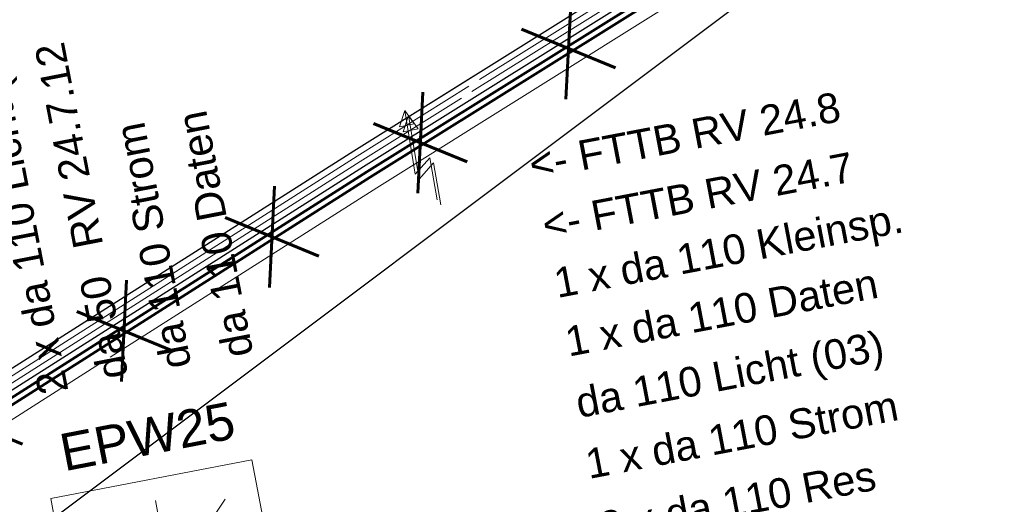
# Model space of a CAD drawing. Header units: metres. Extents: x -502 to 161, y -108 to 174.
# Tile 256 of 656: x -231.7 to -223.77, y -5.18 to -1.27. Entities that reach past the tile are written whole.
import ezdxf

# ---------------------------------------------------------------- set-up
doc = ezdxf.new("R2010")
doc.units = ezdxf.units.M
doc.header["$LTSCALE"] = 0.1
doc.linetypes.add('102', pattern=[101.6, 101.6, 0])
doc.layers.add('BRI31-005.05-5p02-Koordinierung Lageplan 4. BA ZOB West 2022-06-15', color=7, linetype='Continuous')
doc.layers.add('BRI31-005.06-5f07-Koordinierung Lageplan 4. BA ZOB Fernbusbahnh', color=7, linetype='Continuous')
doc.styles.add('Arial', font='arial.ttf')
doc.styles.add('Txt', font='txt_____.ttf')

# ---------------------------------------------------------------- blocks, each defined once
blk = doc.blocks.new('WP_LP-1020')
at = {"color": 7, "linetype": 'Continuous', "lineweight": 20, "transparency": 33554687}
for p, q in [((-0.8253, 0.8253), (0.8253, 0.8253)), ((-0.8253, -0.8253), (-0.8253, 0.8253)), ((0.8253, -0.8253), (0.8253, 0.8253)), ((-0.8253, -0.8253), (0.8253, -0.8253))]:
    blk.add_line(p, q, dxfattribs=at)
at = {"color": 1, "linetype": 'Continuous', "lineweight": 9, "true_color": 0xff0000, "transparency": 33554687}
for p, q in [((0, 0.649924), (0, 0.324962)), ((-0.554739, 0.55475), (-0.229777, 0.229788)), ((0.229777, 0.229788), (0.554739, 0.55475)), ((-0.324962, 0), (-0.649924, 0)), ((0.324962, 0), (0.649924, 0)), ((-0.229777, -0.229777), (-0.554739, -0.554739)), ((0.229777, -0.229777), (0.554739, -0.554739)), ((0, -0.324962), (0, -0.649924))]:
    blk.add_line(p, q, dxfattribs=at)
at = {"color": 7, "linetype": 'Continuous', "lineweight": 20, "transparency": 33554687}
blk.add_circle((0, 0), 0.272749, dxfattribs=at)
blk = doc.blocks.new('951')
at = {"color": 3, "linetype": 'Continuous', "lineweight": 13, "true_color": 0x00ff00, "transparency": 33554687}
for p, q in [((5.053472, 0.9793), (4.792795, 0.344076)), ((5.13368, 0.444375), (4.732639, -0.518491)), ((4.792795, 0.344076), (5.13368, 0.444375)), ((4.732639, -0.518491), (4.715929, -0.2527)), ((4.715929, -0.2527), (4.943186, -0.339625)), ((4.943186, -0.339625), (4.732639, -0.518491))]:
    blk.add_line(p, q, dxfattribs=at)

msp = doc.modelspace()

# ---------------------------------------------------------------- linework, layer by layer
at = {"layer": 'BRI31-005.05-5p02-Koordinierung Lageplan 4. BA ZOB West 2022-06-15', "color": 250, "linetype": '102', "lineweight": 13, "true_color": 0x333333, "transparency": 33554687, "flags": 128}
for points in [[(-388.3711, -27.044), (-388.1111, -26.768), (-387.3021, -26.275), (-386.2901, -26.082), (-385.8951, -26.127), (-384.3321, -25.57), (-381.3501, -25.097), (-378.3751, -24.538), (-375.3391, -23.899), (-372.3621, -23.298), (-369.3961, -22.758), (-366.3091, -22.197), (-363.2291, -21.717), (-360.3071, -21.198), (-357.3051, -20.667), (-354.3051, -20.316), (-351.2821, -19.906), (-348.1491, -19.515), (-345.1741, -19.305), (-342.7761, -19.47), (-341.9801, -19.45), (-340.9081, -19.5), (-338.1101, -19.66), (-335.9611, -20.016), (-332.9441, -20.376), (-329.9471, -20.756), (-326.8811, -21.187), (-323.9021, -21.707), (-320.9621, -22.185), (-317.9051, -22.355), (-314.8601, -22.515), (-311.8991, -22.485), (-308.6741, -22.425), (-305.6461, -22.465), (-302.5931, -22.575), (-299.7291, -22.635), (-296.6871, -22.665), (-294.8361, -22.725), (-293.8261, -22.765), (-292.2421, -22.815), (-291.0111, -22.795), (-288.1261, -22.975), (-285.1201, -23.045), (-282.0401, -22.925), (-278.7471, -22.955), (-275.8171, -22.695), (-272.7271, -22.426), (-270.0311, -21.958), (-266.8101, -21.21), (-263.9691, -20.462), (-260.8811, -19.437), (-258.2421, -18.259), (-256.2691, -17.471), (-247.4081, -12.827), (-247.3801, -12.81), (-246.5931, -12.34), (-245.9071, -11.928), (-244.8661, -11.346), (-242.3171, -10.014), (-239.4721, -8.553), (-236.8871, -7.336), (-229.0131, -2.331), (-226.5791, -0.808), (-224.2461, 1.223), (-219.6451, 5.111), (-217.3171, 7.193), (-214.8151, 9.189), (-212.5341, 10.929), (-209.7971, 13.145), (-209.2361, 13.621), (-208.6251, 14.269), (-207.8561, 14.714), (-205.6521, 16.886), (-203.1891, 18.836), (-200.8911, 20.806), (-198.5211, 22.65), (-196.0841, 24.4), (-193.6921, 26.24), (-185.8871, 31.377), (-183.1941, 32.719), (-180.4431, 33.701), (-177.6441, 34.533), (-174.8691, 35.205), (-172.6601, 35.494), (-172.6341, 35.296)], [(-172.6341, 35.296), (-174.8331, 35.009), (-177.5921, 34.339), (-180.3811, 33.511), (-183.1161, 32.535), (-185.7871, 31.203), (-193.5761, 26.076), (-195.9641, 24.24), (-198.4011, 22.49), (-200.7651, 20.652), (-203.0611, 18.682), (-205.5201, 16.736), (-207.7341, 14.554), (-208.4991, 14.111), (-209.0981, 13.475), (-209.6691, 12.991), (-212.4101, 10.771), (-214.6911, 9.031), (-217.1871, 7.041), (-219.5131, 4.961), (-224.1161, 1.071), (-226.4591, -0.97), (-228.9071, -2.501), (-236.7911, -7.512), (-239.3841, -8.733), (-242.2251, -10.192), (-244.7701, -11.522), (-245.8071, -12.102), (-246.4911, -12.512), (-247.2761, -12.98), (-247.3081, -13.001), (-256.1851, -17.653), (-258.1641, -18.443), (-260.8091, -19.623), (-263.9111, -20.654), (-266.7621, -21.404), (-269.9911, -22.154), (-272.7011, -22.624), (-275.7991, -22.895), (-278.7391, -23.155), (-282.0381, -23.125), (-285.1181, -23.245), (-288.1341, -23.175), (-291.0151, -22.995), (-292.2441, -23.015), (-293.8341, -22.965), (-294.8441, -22.925), (-296.6911, -22.865), (-299.7331, -22.835), (-302.5991, -22.775), (-305.6501, -22.665), (-308.6741, -22.625), (-311.8971, -22.685), (-314.8641, -22.715), (-317.9151, -22.555), (-320.9841, -22.385), (-323.9361, -21.905), (-326.9131, -21.385), (-329.9731, -20.954), (-332.9681, -20.574), (-335.9891, -20.214), (-338.1321, -19.86), (-340.9181, -19.7), (-341.9821, -19.65), (-342.7801, -19.67), (-345.1741, -19.505), (-348.1291, -19.715), (-351.2561, -20.104), (-354.2791, -20.514), (-357.2751, -20.865), (-360.2731, -21.394), (-363.1971, -21.915), (-366.2751, -22.395), (-369.3601, -22.954), (-372.3241, -23.494), (-375.2991, -24.095), (-378.3351, -24.734), (-381.3161, -25.295), (-384.2821, -25.764), (-385.8711, -26.331), (-386.2821, -26.284), (-387.2281, -26.465), (-387.9831, -26.924), (-388.2471, -27.204)], [(-173.4671, 35.136), (-174.8231, 34.959), (-177.5781, 34.291), (-180.3651, 33.463), (-183.0961, 32.489), (-185.7631, 31.159), (-193.5461, 26.036), (-195.9341, 24.2), (-198.3711, 22.45), (-200.7331, 20.614), (-203.0291, 18.644), (-205.4861, 16.698), (-207.7041, 14.514), (-208.4671, 14.071), (-209.0641, 13.439), (-209.6371, 12.953), (-212.3801, 10.731), (-214.6611, 8.991), (-217.1551, 7.003), (-219.4811, 4.923), (-224.0841, 1.033), (-226.4291, -1.01), (-228.8811, -2.543), (-236.7671, -7.556), (-239.3621, -8.777), (-242.2021, -10.236), (-244.7461, -11.566), (-245.7811, -12.146), (-246.4651, -12.554), (-247.2481, -13.021), (-247.2801, -13.044), (-256.1651, -17.699), (-258.1441, -18.489), (-260.7911, -19.669), (-263.8971, -20.702), (-266.7501, -21.452), (-269.9811, -22.204), (-272.6951, -22.674), (-275.7951, -22.945), (-278.7371, -23.205), (-282.0381, -23.175), (-285.1181, -23.295), (-288.1361, -23.225), (-291.0171, -23.045), (-292.2441, -23.065), (-293.8361, -23.015), (-294.8461, -22.975), (-296.6931, -22.915), (-299.7331, -22.885), (-302.6011, -22.825), (-305.6521, -22.715), (-308.6741, -22.675), (-311.8971, -22.735), (-314.8661, -22.765), (-317.9171, -22.605), (-320.9901, -22.435), (-323.9441, -21.955), (-326.9211, -21.435), (-329.9791, -21.004), (-332.9741, -20.624), (-335.9951, -20.264), (-338.1431, -19.909), (-338.1111, -19.711), (-335.9671, -20.066), (-332.9501, -20.426), (-329.9531, -20.806), (-326.8891, -21.237), (-323.9101, -21.757), (-320.9681, -22.235), (-317.9071, -22.405), (-314.8621, -22.565), (-311.8991, -22.535), (-308.6741, -22.475), (-305.6481, -22.515), (-302.5951, -22.625), (-299.7291, -22.685), (-296.6891, -22.715), (-294.8381, -22.775), (-293.8281, -22.815), (-292.2421, -22.865), (-291.0131, -22.845), (-288.1281, -23.025), (-285.1201, -23.095), (-282.0401, -22.975), (-278.7451, -23.005), (-275.8131, -22.745), (-272.7211, -22.476), (-270.0211, -22.008), (-266.7981, -21.258), (-263.9551, -20.51), (-260.8631, -19.483), (-258.2221, -18.305), (-256.2491, -17.517), (-247.3841, -12.872), (-247.3561, -12.853), (-246.5671, -12.382), (-245.8811, -11.972), (-244.8421, -11.39), (-242.2941, -10.058), (-239.4501, -8.597), (-236.8631, -7.38), (-228.9871, -2.373), (-226.5491, -0.848), (-224.2141, 1.185), (-219.6131, 5.073), (-217.2851, 7.155), (-214.7851, 9.149), (-212.5041, 10.889), (-209.7651, 13.107), (-209.2021, 13.585), (-208.5931, 14.229), (-207.8261, 14.674), (-205.6181, 16.848), (-203.1571, 18.798), (-200.8591, 20.768), (-198.4911, 22.61), (-196.0541, 24.36), (-193.6621, 26.2), (-185.8631, 31.333), (-183.1741, 32.673), (-180.4271, 33.653), (-177.6301, 34.485), (-174.8591, 35.155), (-173.4931, 35.334), (-173.4671, 35.136)], [(-245.8581, -12.016), (-244.8171, -11.434), (-242.2701, -10.102), (-239.4281, -8.642), (-236.8391, -7.424), (-228.9611, -2.415), (-226.5191, -0.888), (-224.1811, 1.147), (-219.5801, 5.035), (-217.2531, 7.118), (-214.7541, 9.11), (-212.4731, 10.849), (-209.7331, 13.069), (-209.5751, 12.875), (-212.3191, 10.653), (-214.6001, 8.912), (-217.0911, 6.926), (-219.4161, 4.847), (-224.0191, 0.957), (-226.3691, -1.09), (-228.8271, -2.627), (-236.7191, -7.644), (-239.3181, -8.866), (-242.1541, -10.324), (-244.6991, -11.654), (-245.7361, -12.234), (-245.8581, -12.016)]]:
    msp.add_lwpolyline(points, dxfattribs=at)
at = {"layer": 'BRI31-005.05-5p02-Koordinierung Lageplan 4. BA ZOB West 2022-06-15', "color": 250, "linetype": 'Continuous', "lineweight": 25, "true_color": 0x333333, "transparency": 33554687, "flags": 128}
for points in [[(-239.4721, -8.553), (-236.8871, -7.336), (-229.0131, -2.331), (-226.5791, -0.808), (-224.2461, 1.223), (-219.6451, 5.111), (-217.3171, 7.193), (-214.8151, 9.189), (-212.5341, 10.929), (-209.7971, 13.145), (-209.2361, 13.621), (-208.6251, 14.269), (-207.8561, 14.714), (-205.6521, 16.886), (-203.1891, 18.836), (-200.8911, 20.806), (-198.5211, 22.65), (-196.0841, 24.4), (-193.6921, 26.24), (-185.8871, 31.377), (-183.1941, 32.719), (-180.4431, 33.701), (-177.6441, 34.533)], [(-177.5921, 34.339), (-180.3811, 33.511), (-183.1161, 32.535), (-185.7871, 31.203), (-193.5761, 26.076), (-195.9641, 24.24), (-198.4011, 22.49), (-200.7651, 20.652), (-203.0611, 18.682), (-205.5201, 16.736), (-207.7341, 14.554), (-208.4991, 14.111), (-209.0981, 13.475), (-209.6691, 12.991), (-212.4101, 10.771), (-214.6911, 9.031), (-217.1871, 7.041), (-219.5131, 4.961), (-224.1161, 1.071), (-226.4591, -0.97), (-228.9071, -2.501), (-236.7911, -7.512), (-239.3841, -8.733)]]:
    msp.add_lwpolyline(points, dxfattribs=at)
at = {"layer": 'BRI31-005.05-5p02-Koordinierung Lageplan 4. BA ZOB West 2022-06-15', "color": 1, "linetype": 'Continuous', "lineweight": 25, "true_color": 0xff0000, "transparency": 33554687, "flags": 128}
msp.add_lwpolyline([(-208.5301, 14.15), (-209.1331, 13.512), (-209.7011, 13.03), (-212.4421, 10.81), (-214.7231, 9.07), (-217.2201, 7.079), (-219.5471, 4.998), (-224.1491, 1.109), (-226.4891, -0.929), (-228.9341, -2.458), (-236.8151, -7.468), (-239.4061, -8.687), (-242.2481, -10.147), (-244.7941, -11.478), (-245.8311, -12.059), (-246.5161, -12.468), (-247.3021, -12.937), (-247.3321, -12.958), (-256.2071, -17.608)], dxfattribs=at)
at = {"layer": 'BRI31-005.05-5p02-Koordinierung Lageplan 4. BA ZOB West 2022-06-15', "color": 3, "linetype": 'Continuous', "lineweight": 50, "true_color": 0x00ff00, "transparency": 33554687, "flags": 128}
for points in [[(-208.9481, 13.562), (-209.0091, 13.498), (-209.0641, 13.439), (-209.1601, 13.358), (-209.3871, 13.165), (-209.6701, 12.991), (-212.4111, 10.771), (-214.6921, 9.031), (-217.1881, 7.041), (-219.5141, 4.96), (-224.1161, 1.071), (-226.4591, -0.969), (-228.9071, -2.5), (-236.7911, -7.512), (-239.3841, -8.732), (-242.2241, -10.191), (-244.7701, -11.522), (-245.8091, -12.103), (-245.9411, -12.171)], [(-208.8891, 13.479), (-208.9361, 13.429), (-208.9951, 13.366), (-209.0951, 13.282), (-209.3281, 13.084), (-209.6371, 12.953), (-212.3801, 10.732), (-214.6611, 8.992), (-217.1561, 7.003), (-219.4811, 4.922), (-224.0831, 1.033), (-226.4291, -1.009), (-228.8801, -2.542), (-236.7671, -7.556), (-239.3621, -8.777), (-242.2011, -10.235), (-244.7461, -11.566), (-245.7851, -12.147)]]:
    msp.add_lwpolyline(points, dxfattribs=at)
at = {"layer": 'BRI31-005.05-5p02-Koordinierung Lageplan 4. BA ZOB West 2022-06-15', "color": 3, "linetype": 'Continuous', "lineweight": 35, "true_color": 0x00ff00, "transparency": 33554687, "flags": 128}
for points in [[(-279.4058, -30.9235), (-270.9467, -26.7095, 0.095997), (-268.1607, -24.5758, -0.065942), (-264.8207, -21.6858, 0.025186), (-260.4856, -18.5119), (-255.5271, -14.4822, -0.005996), (-254.9201, -14.0009, -0.059186), (-248.3852, -10.0817, 0.078462), (-238.2914, -3.4889), (-238.2914, -3.4889, -0.100623), (-214.8444, 10.3949), (-214.8444, 10.3949), (-211.177, 9.7003), (-205.5504, 1.4442)], [(-205.711, 1.4137), (-211.266, 9.5645), (-214.833, 10.2401), (-214.833, 10.2401, 0.100475), (-238.1908, -3.6002), (-238.1908, -3.6002, -0.078462), (-248.3237, -10.2185), (-248.3237, -10.2185, 0.059186), (-254.8284, -14.1195), (-254.8284, -14.1195), (-254.8284, -14.1195, 0.005996), (-255.4325, -14.5986), (-255.4325, -14.5986), (-260.391, -18.6283, -0.025186), (-264.7383, -21.8111), (-264.7383, -21.8111, 0.065942), (-268.0485, -24.6753), (-268.0485, -24.6753), (-268.0485, -24.6753, -0.095997), (-270.8799, -26.8438), (-270.8799, -26.8438), (-279.3404, -31.0585)], [(-311.2459, -44.722), (-303.6354, -41.8968), (-298.4404, -39.6095), (-284.9949, -33.8889), (-279.275, -31.1935), (-270.813, -26.978, 0.095997), (-267.9364, -24.7749), (-267.9364, -24.7749, -0.065942), (-264.6559, -21.9364), (-264.6559, -21.9364, 0.025186), (-260.2964, -18.7447), (-255.3379, -14.715, -0.005996), (-254.7366, -14.2381), (-254.7366, -14.2381, -0.059186), (-248.2623, -10.3553), (-248.2623, -10.3553, 0.078462), (-238.0902, -3.7115), (-238.0902, -3.7115, -0.100327), (-214.8215, 10.0853), (-214.8215, 10.0853), (-211.3549, 9.4287), (-205.8717, 1.3831)], [(-206.0324, 1.3525), (-211.4439, 9.2929), (-214.81, 9.9304), (-214.81, 9.9304, 0.100178), (-237.9896, -3.8227), (-237.9896, -3.8227, -0.078462), (-248.2009, -10.4922), (-248.2009, -10.4922, 0.059186), (-254.6448, -14.3568), (-254.6448, -14.3568), (-254.6448, -14.3568, 0.005996), (-255.2433, -14.8314), (-255.2433, -14.8314), (-260.2018, -18.8611), (-260.2018, -18.8611, -0.025186), (-264.5735, -22.0618), (-264.5735, -22.0618), (-264.5735, -22.0618, 0.065942), (-267.8242, -24.8745), (-267.8242, -24.8745), (-267.8242, -24.8745, -0.095997), (-270.7461, -27.1123), (-270.7461, -27.1123), (-279.2096, -31.3285)], [(-279.1442, -31.4635), (-270.6792, -27.2466, 0.095997), (-267.712, -24.974), (-267.712, -24.974, -0.065942), (-264.4911, -22.1871), (-264.4911, -22.1871, 0.025186), (-260.1072, -18.9775), (-255.1487, -14.9478, -0.005996), (-254.553, -14.4754, -0.059186), (-248.1394, -10.629), (-248.1394, -10.629, 0.078462), (-237.889, -3.934), (-237.889, -3.934), (-237.889, -3.934, -0.100028), (-214.7984, 9.7756), (-214.7984, 9.7756), (-211.5329, 9.1571), (-206.1931, 1.3219)], [(-206.5145, 1.2608), (-211.7108, 8.8854), (-214.7752, 9.4658, 0.099728), (-237.6878, -4.1565, -0.078462), (-248.0165, -10.9027, 0.059186), (-254.3694, -14.7127, 0.005996), (-254.9595, -15.1806), (-259.918, -19.2103, -0.025186), (-264.3263, -22.4378, 0.065942), (-267.4876, -25.1732), (-267.4876, -25.1732, -0.095997), (-270.5454, -27.5151), (-270.5454, -27.5151), (-279.0133, -31.7335)], [(-278.9479, -31.8684), (-270.4786, -27.6493), (-270.4786, -27.6493, 0.095997), (-267.3754, -25.2727), (-267.3754, -25.2727, -0.065942), (-264.2439, -22.5631), (-264.2439, -22.5631, 0.025186), (-259.8234, -19.3267), (-259.8234, -19.3267), (-254.8649, -15.297, -0.005996), (-254.2777, -14.8313), (-254.2777, -14.8313, -0.059186), (-247.9551, -11.0396), (-247.9551, -11.0396, 0.078462), (-237.5872, -4.2677), (-237.5872, -4.2677, -0.099577), (-214.7635, 9.311), (-214.7635, 9.311), (-211.7997, 8.7496), (-206.6752, 1.2302)], [(-206.8358, 1.1996), (-211.8887, 8.6138), (-214.7518, 9.1561), (-214.7518, 9.1561, 0.099425), (-237.4866, -4.379), (-237.4866, -4.379, -0.078462), (-247.8937, -11.1764, 0.059186), (-254.1859, -14.95, 0.005996), (-254.7703, -15.4134), (-259.7288, -19.4431, -0.025186), (-264.1615, -22.6884, 0.065942), (-267.2632, -25.3723, -0.095997), (-270.4117, -27.7836), (-278.8825, -32.0034), (-284.6268, -34.7104), (-298.0829, -40.4355), (-303.2972, -42.7313), (-310.9253, -45.563), (-314.7666, -47.655, 0.354166), (-315.2467, -48.8186), (-312.9008, -56.6959), (-312.9008, -56.6959, 0.16104), (-309.3641, -61.7694), (-309.3641, -61.7694)], [(-278.8171, -32.1384), (-270.3448, -27.9179), (-270.3448, -27.9179, 0.095997), (-267.151, -25.4718), (-267.151, -25.4718), (-267.151, -25.4718, -0.065941), (-264.0791, -22.8138), (-264.0791, -22.8138), (-264.0791, -22.8138, 0.025186), (-259.6342, -19.5596), (-259.6342, -19.5596), (-254.6757, -15.5298, -0.005996), (-254.0941, -15.0686, -0.059186), (-247.8322, -11.3132, 0.078462), (-237.386, -4.4902), (-237.386, -4.4902, -0.099273), (-214.74, 9.0012), (-214.74, 9.0012), (-211.9777, 8.478), (-206.9965, 1.1691)]]:
    msp.add_lwpolyline(points, format="xyb", dxfattribs=at)
at = {"layer": 'BRI31-005.05-5p02-Koordinierung Lageplan 4. BA ZOB West 2022-06-15', "color": 21, "linetype": 'Continuous', "lineweight": 25, "true_color": 0xff9f7f, "transparency": 33554687, "flags": 128}
for points in [[(-214.6312, 10.2782, 0.101236), (-238.1725, -3.6241), (-239.9033, -5.0943), (-241.8753, -2.6617)], [(-247.8814, -11.2038), (-247.8814, -11.2038, 0.078447), (-237.4682, -4.4029), (-237.4682, -4.4029), (-237.4682, -4.4029, -0.100192), (-214.5516, 9.1945), (-214.5516, 9.1945)]]:
    msp.add_lwpolyline(points, format="xyb", dxfattribs=at)
at = {"layer": 'BRI31-005.05-5p02-Koordinierung Lageplan 4. BA ZOB West 2022-06-15', "color": 1, "linetype": 'Continuous', "lineweight": 50, "true_color": 0xff0000, "transparency": 33554687, "flags": 128}
msp.add_lwpolyline([(-254.4612, -14.5941), (-254.4612, -14.5941, -0.059186), (-248.078, -10.7659), (-248.078, -10.7659, 0.078462), (-237.7884, -4.0452), (-237.7884, -4.0452, -0.099878), (-214.7868, 9.6207), (-214.7868, 9.6207), (-211.6218, 9.0212), (-206.3538, 1.2914)], format="xyb", dxfattribs=at)
at = {"layer": 'BRI31-005.06-5f07-Koordinierung Lageplan 4. BA ZOB Fernbusbahnh', "color": 7, "linetype": 'Continuous', "lineweight": 30, "transparency": 33554687}
msp.add_line((-251.3596, -20.2347), (-195.1854, 21.9023), dxfattribs=at)
at = {"layer": 'BRI31-005.06-5f07-Koordinierung Lageplan 4. BA ZOB Fernbusbahnh', "color": 250, "linetype": '102', "lineweight": 9, "true_color": 0x333333, "transparency": 33554687, "flags": 128}
for points in [[(-388.3711, -27.044), (-388.1111, -26.768), (-387.3021, -26.275), (-386.2901, -26.082), (-385.8951, -26.127), (-384.3321, -25.57), (-381.3501, -25.097), (-378.3751, -24.538), (-375.3391, -23.899), (-372.3621, -23.298), (-369.3961, -22.758), (-366.3091, -22.197), (-363.2291, -21.717), (-360.3071, -21.198), (-357.3051, -20.667), (-354.3051, -20.316), (-351.2821, -19.906), (-348.1491, -19.515), (-345.1741, -19.305), (-342.7761, -19.47), (-341.9801, -19.45), (-340.9081, -19.5), (-338.1101, -19.66), (-335.9611, -20.016), (-332.9441, -20.376), (-329.9471, -20.756), (-326.8811, -21.187), (-323.9021, -21.707), (-320.9621, -22.185), (-317.9051, -22.355), (-314.8601, -22.515), (-311.8991, -22.485), (-308.6741, -22.425), (-305.6461, -22.465), (-302.5931, -22.575), (-299.7291, -22.635), (-296.6871, -22.665), (-294.8361, -22.725), (-293.8261, -22.765), (-292.2421, -22.815), (-291.0111, -22.795), (-288.1261, -22.975), (-285.1201, -23.045), (-282.0401, -22.925), (-278.7471, -22.955), (-275.8171, -22.695), (-272.7271, -22.426), (-270.0311, -21.958), (-266.8101, -21.21), (-263.9691, -20.462), (-260.8811, -19.437), (-258.2421, -18.259), (-256.2691, -17.471), (-247.4081, -12.827), (-247.3801, -12.81), (-246.5931, -12.34), (-245.9071, -11.928), (-244.8661, -11.346), (-242.3171, -10.014), (-239.4721, -8.553), (-236.8871, -7.336), (-229.0131, -2.331), (-226.5791, -0.808), (-224.2461, 1.223), (-219.6451, 5.111), (-217.3171, 7.193), (-214.8151, 9.189), (-212.5341, 10.929), (-209.7971, 13.145), (-209.2361, 13.621), (-208.6251, 14.269), (-207.8561, 14.714), (-205.6521, 16.886), (-203.1891, 18.836), (-200.8911, 20.806), (-198.5211, 22.65), (-196.0841, 24.4), (-193.6921, 26.24), (-185.8871, 31.377), (-183.1941, 32.719), (-180.4431, 33.701), (-177.6441, 34.533), (-174.8691, 35.205), (-172.6601, 35.494), (-172.6341, 35.296)], [(-172.6341, 35.296), (-174.8331, 35.009), (-177.5921, 34.339), (-180.3811, 33.511), (-183.1161, 32.535), (-185.7871, 31.203), (-193.5761, 26.076), (-195.9641, 24.24), (-198.4011, 22.49), (-200.7651, 20.652), (-203.0611, 18.682), (-205.5201, 16.736), (-207.7341, 14.554), (-208.4991, 14.111), (-209.0981, 13.475), (-209.6691, 12.991), (-212.4101, 10.771), (-214.6911, 9.031), (-217.1871, 7.041), (-219.5131, 4.961), (-224.1161, 1.071), (-226.4591, -0.97), (-228.9071, -2.501), (-236.7911, -7.512), (-239.3841, -8.733), (-242.2251, -10.192), (-244.7701, -11.522), (-245.8071, -12.102), (-246.4911, -12.512), (-247.2761, -12.98), (-247.3081, -13.001), (-256.1851, -17.653), (-258.1641, -18.443), (-260.8091, -19.623), (-263.9111, -20.654), (-266.7621, -21.404), (-269.9911, -22.154), (-272.7011, -22.624), (-275.7991, -22.895), (-278.7391, -23.155), (-282.0381, -23.125), (-285.1181, -23.245), (-288.1341, -23.175), (-291.0151, -22.995), (-292.2441, -23.015), (-293.8341, -22.965), (-294.8441, -22.925), (-296.6911, -22.865), (-299.7331, -22.835), (-302.5991, -22.775), (-305.6501, -22.665), (-308.6741, -22.625), (-311.8971, -22.685), (-314.8641, -22.715), (-317.9151, -22.555), (-320.9841, -22.385), (-323.9361, -21.905), (-326.9131, -21.385), (-329.9731, -20.954), (-332.9681, -20.574), (-335.9891, -20.214), (-338.1321, -19.86), (-340.9181, -19.7), (-341.9821, -19.65), (-342.7801, -19.67), (-345.1741, -19.505), (-348.1291, -19.715), (-351.2561, -20.104), (-354.2791, -20.514), (-357.2751, -20.865), (-360.2731, -21.394), (-363.1971, -21.915), (-366.2751, -22.395), (-369.3601, -22.954), (-372.3241, -23.494), (-375.2991, -24.095), (-378.3351, -24.734), (-381.3161, -25.295), (-384.2821, -25.764), (-385.8711, -26.331), (-386.2821, -26.284), (-387.2281, -26.465), (-387.9831, -26.924), (-388.2471, -27.204)], [(-173.4671, 35.136), (-174.8231, 34.959), (-177.5781, 34.291), (-180.3651, 33.463), (-183.0961, 32.489), (-185.7631, 31.159), (-193.5461, 26.036), (-195.9341, 24.2), (-198.3711, 22.45), (-200.7331, 20.614), (-203.0291, 18.644), (-205.4861, 16.698), (-207.7041, 14.514), (-208.4671, 14.071), (-209.0641, 13.439), (-209.6371, 12.953), (-212.3801, 10.731), (-214.6611, 8.991), (-217.1551, 7.003), (-219.4811, 4.923), (-224.0841, 1.033), (-226.4291, -1.01), (-228.8811, -2.543), (-236.7671, -7.556), (-239.3621, -8.777), (-242.2021, -10.236), (-244.7461, -11.566), (-245.7811, -12.146), (-246.4651, -12.554), (-247.2481, -13.021), (-247.2801, -13.044), (-256.1651, -17.699), (-258.1441, -18.489), (-260.7911, -19.669), (-263.8971, -20.702), (-266.7501, -21.452), (-269.9811, -22.204), (-272.6951, -22.674), (-275.7951, -22.945), (-278.7371, -23.205), (-282.0381, -23.175), (-285.1181, -23.295), (-288.1361, -23.225), (-291.0171, -23.045), (-292.2441, -23.065), (-293.8361, -23.015), (-294.8461, -22.975), (-296.6931, -22.915), (-299.7331, -22.885), (-302.6011, -22.825), (-305.6521, -22.715), (-308.6741, -22.675), (-311.8971, -22.735), (-314.8661, -22.765), (-317.9171, -22.605), (-320.9901, -22.435), (-323.9441, -21.955), (-326.9211, -21.435), (-329.9791, -21.004), (-332.9741, -20.624), (-335.9951, -20.264), (-338.1431, -19.909), (-338.1111, -19.711), (-335.9671, -20.066), (-332.9501, -20.426), (-329.9531, -20.806), (-326.8891, -21.237), (-323.9101, -21.757), (-320.9681, -22.235), (-317.9071, -22.405), (-314.8621, -22.565), (-311.8991, -22.535), (-308.6741, -22.475), (-305.6481, -22.515), (-302.5951, -22.625), (-299.7291, -22.685), (-296.6891, -22.715), (-294.8381, -22.775), (-293.8281, -22.815), (-292.2421, -22.865), (-291.0131, -22.845), (-288.1281, -23.025), (-285.1201, -23.095), (-282.0401, -22.975), (-278.7451, -23.005), (-275.8131, -22.745), (-272.7211, -22.476), (-270.0211, -22.008), (-266.7981, -21.258), (-263.9551, -20.51), (-260.8631, -19.483), (-258.2221, -18.305), (-256.2491, -17.517), (-247.3841, -12.872), (-247.3561, -12.853), (-246.5671, -12.382), (-245.8811, -11.972), (-244.8421, -11.39), (-242.2941, -10.058), (-239.4501, -8.597), (-236.8631, -7.38), (-228.9871, -2.373), (-226.5491, -0.848), (-224.2141, 1.185), (-219.6131, 5.073), (-217.2851, 7.155), (-214.7851, 9.149), (-212.5041, 10.889), (-209.7651, 13.107), (-209.2021, 13.585), (-208.5931, 14.229), (-207.8261, 14.674), (-205.6181, 16.848), (-203.1571, 18.798), (-200.8591, 20.768), (-198.4911, 22.61), (-196.0541, 24.36), (-193.6621, 26.2), (-185.8631, 31.333), (-183.1741, 32.673), (-180.4271, 33.653), (-177.6301, 34.485), (-174.8591, 35.155), (-173.4931, 35.334), (-173.4671, 35.136)], [(-245.8581, -12.016), (-244.8171, -11.434), (-242.2701, -10.102), (-239.4281, -8.642), (-236.8391, -7.424), (-228.9611, -2.415), (-226.5191, -0.888), (-224.1811, 1.147), (-219.5801, 5.035), (-217.2531, 7.118), (-214.7541, 9.11), (-212.4731, 10.849), (-209.7331, 13.069), (-209.5751, 12.875), (-212.3191, 10.653), (-214.6001, 8.912), (-217.0911, 6.926), (-219.4161, 4.847), (-224.0191, 0.957), (-226.3691, -1.09), (-228.8271, -2.627), (-236.7191, -7.644), (-239.3181, -8.866), (-242.1541, -10.324), (-244.6991, -11.654), (-245.7361, -12.234), (-245.8581, -12.016)]]:
    msp.add_lwpolyline(points, dxfattribs=at)
at = {"layer": 'BRI31-005.06-5f07-Koordinierung Lageplan 4. BA ZOB Fernbusbahnh', "color": 250, "linetype": 'Continuous', "lineweight": 20, "true_color": 0x333333, "transparency": 33554687, "flags": 128}
for points in [[(-239.4721, -8.553), (-236.8871, -7.336), (-229.0131, -2.331), (-226.5791, -0.808), (-224.2461, 1.223), (-219.6451, 5.111), (-217.3171, 7.193), (-214.8151, 9.189), (-212.5341, 10.929), (-209.7971, 13.145), (-209.2361, 13.621), (-208.6251, 14.269), (-207.8561, 14.714), (-205.6521, 16.886), (-203.1891, 18.836), (-200.8911, 20.806), (-198.5211, 22.65), (-196.0841, 24.4), (-193.6921, 26.24), (-185.8871, 31.377), (-183.1941, 32.719), (-180.4431, 33.701), (-177.6441, 34.533)], [(-177.5921, 34.339), (-180.3811, 33.511), (-183.1161, 32.535), (-185.7871, 31.203), (-193.5761, 26.076), (-195.9641, 24.24), (-198.4011, 22.49), (-200.7651, 20.652), (-203.0611, 18.682), (-205.5201, 16.736), (-207.7341, 14.554), (-208.4991, 14.111), (-209.0981, 13.475), (-209.6691, 12.991), (-212.4101, 10.771), (-214.6911, 9.031), (-217.1871, 7.041), (-219.5131, 4.961), (-224.1161, 1.071), (-226.4591, -0.97), (-228.9071, -2.501), (-236.7911, -7.512), (-239.3841, -8.733)]]:
    msp.add_lwpolyline(points, dxfattribs=at)
at = {"layer": 'BRI31-005.06-5f07-Koordinierung Lageplan 4. BA ZOB Fernbusbahnh', "color": 1, "linetype": 'Continuous', "lineweight": 20, "true_color": 0xff0000, "transparency": 33554687, "flags": 128}
msp.add_lwpolyline([(-208.5301, 14.15), (-209.1331, 13.512), (-209.7011, 13.03), (-212.4421, 10.81), (-214.7231, 9.07), (-217.2201, 7.079), (-219.5471, 4.998), (-224.1491, 1.109), (-226.4891, -0.929), (-228.9341, -2.458), (-236.8151, -7.468), (-239.4061, -8.687), (-242.2481, -10.147), (-244.7941, -11.478), (-245.8311, -12.059), (-246.5161, -12.468), (-247.3021, -12.937), (-247.3321, -12.958), (-256.2071, -17.608)], dxfattribs=at)
at = {"layer": 'BRI31-005.06-5f07-Koordinierung Lageplan 4. BA ZOB Fernbusbahnh', "color": 3, "linetype": 'Continuous', "lineweight": 50, "true_color": 0x00ff00, "transparency": 33554687, "flags": 128}
for points in [[(-208.9481, 13.562), (-209.0091, 13.498), (-209.0641, 13.439), (-209.1601, 13.358), (-209.3871, 13.165), (-209.6701, 12.991), (-212.4111, 10.771), (-214.6921, 9.031), (-217.1881, 7.041), (-219.5141, 4.96), (-224.1161, 1.071), (-226.4591, -0.969), (-228.9071, -2.5), (-236.7911, -7.512), (-239.3841, -8.732), (-242.2241, -10.191), (-244.7701, -11.522), (-245.8091, -12.103), (-245.9411, -12.171)], [(-208.8891, 13.479), (-208.9361, 13.429), (-208.9951, 13.366), (-209.0951, 13.282), (-209.3281, 13.084), (-209.6371, 12.953), (-212.3801, 10.732), (-214.6611, 8.992), (-217.1561, 7.003), (-219.4811, 4.922), (-224.0831, 1.033), (-226.4291, -1.009), (-228.8801, -2.542), (-236.7671, -7.556), (-239.3621, -8.777), (-242.2011, -10.235), (-244.7461, -11.566), (-245.7851, -12.147)]]:
    msp.add_lwpolyline(points, dxfattribs=at)
at = {"layer": 'BRI31-005.06-5f07-Koordinierung Lageplan 4. BA ZOB Fernbusbahnh', "color": 3, "linetype": 'Continuous', "lineweight": 30, "true_color": 0x00ff00, "transparency": 33554687, "flags": 128}
for points in [[(-279.4058, -30.9235), (-270.9467, -26.7095, 0.095997), (-268.1607, -24.5758, -0.065942), (-264.8207, -21.6858, 0.025186), (-260.4856, -18.5119), (-255.5271, -14.4822, -0.005996), (-254.9201, -14.0009, -0.059186), (-248.3852, -10.0817, 0.078462), (-238.2914, -3.4889), (-238.2914, -3.4889, -0.100623), (-214.8444, 10.3949), (-214.8444, 10.3949), (-211.177, 9.7003), (-205.5504, 1.4442)], [(-205.711, 1.4137), (-211.266, 9.5645), (-214.833, 10.2401), (-214.833, 10.2401, 0.100475), (-238.1908, -3.6002), (-238.1908, -3.6002, -0.078462), (-248.3237, -10.2185), (-248.3237, -10.2185, 0.059186), (-254.8284, -14.1195), (-254.8284, -14.1195), (-254.8284, -14.1195, 0.005996), (-255.4325, -14.5986), (-255.4325, -14.5986), (-260.391, -18.6283, -0.025186), (-264.7383, -21.8111), (-264.7383, -21.8111, 0.065942), (-268.0485, -24.6753), (-268.0485, -24.6753), (-268.0485, -24.6753, -0.095997), (-270.8799, -26.8438), (-270.8799, -26.8438), (-279.3404, -31.0585)], [(-311.2459, -44.722), (-303.6354, -41.8968), (-298.4404, -39.6095), (-284.9949, -33.8889), (-279.275, -31.1935), (-270.813, -26.978, 0.095997), (-267.9364, -24.7749), (-267.9364, -24.7749, -0.065942), (-264.6559, -21.9364), (-264.6559, -21.9364, 0.025186), (-260.2964, -18.7447), (-255.3379, -14.715, -0.005996), (-254.7366, -14.2381), (-254.7366, -14.2381, -0.059186), (-248.2623, -10.3553), (-248.2623, -10.3553, 0.078462), (-238.0902, -3.7115), (-238.0902, -3.7115, -0.100327), (-214.8215, 10.0853), (-214.8215, 10.0853), (-211.3549, 9.4287), (-205.8717, 1.3831)], [(-206.0324, 1.3525), (-211.4439, 9.2929), (-214.81, 9.9304), (-214.81, 9.9304, 0.100178), (-237.9896, -3.8227), (-237.9896, -3.8227, -0.078462), (-248.2009, -10.4922), (-248.2009, -10.4922, 0.059186), (-254.6448, -14.3568), (-254.6448, -14.3568), (-254.6448, -14.3568, 0.005996), (-255.2433, -14.8314), (-255.2433, -14.8314), (-260.2018, -18.8611), (-260.2018, -18.8611, -0.025186), (-264.5735, -22.0618), (-264.5735, -22.0618), (-264.5735, -22.0618, 0.065942), (-267.8242, -24.8745), (-267.8242, -24.8745), (-267.8242, -24.8745, -0.095997), (-270.7461, -27.1123), (-270.7461, -27.1123), (-279.2096, -31.3285)], [(-279.1442, -31.4635), (-270.6792, -27.2466, 0.095997), (-267.712, -24.974), (-267.712, -24.974, -0.065942), (-264.4911, -22.1871), (-264.4911, -22.1871, 0.025186), (-260.1072, -18.9775), (-255.1487, -14.9478, -0.005996), (-254.553, -14.4754, -0.059186), (-248.1394, -10.629), (-248.1394, -10.629, 0.078462), (-237.889, -3.934), (-237.889, -3.934), (-237.889, -3.934, -0.100028), (-214.7984, 9.7756), (-214.7984, 9.7756), (-211.5329, 9.1571), (-206.1931, 1.3219)], [(-206.5145, 1.2608), (-211.7108, 8.8854), (-214.7752, 9.4658, 0.099728), (-237.6878, -4.1565, -0.078462), (-248.0165, -10.9027, 0.059186), (-254.3694, -14.7127, 0.005996), (-254.9595, -15.1806), (-259.918, -19.2103, -0.025186), (-264.3263, -22.4378, 0.065942), (-267.4876, -25.1732), (-267.4876, -25.1732, -0.095997), (-270.5454, -27.5151), (-270.5454, -27.5151), (-279.0133, -31.7335)], [(-278.9479, -31.8684), (-270.4786, -27.6493), (-270.4786, -27.6493, 0.095997), (-267.3754, -25.2727), (-267.3754, -25.2727, -0.065942), (-264.2439, -22.5631), (-264.2439, -22.5631, 0.025186), (-259.8234, -19.3267), (-259.8234, -19.3267), (-254.8649, -15.297, -0.005996), (-254.2777, -14.8313), (-254.2777, -14.8313, -0.059186), (-247.9551, -11.0396), (-247.9551, -11.0396, 0.078462), (-237.5872, -4.2677), (-237.5872, -4.2677, -0.099577), (-214.7635, 9.311), (-214.7635, 9.311), (-211.7997, 8.7496), (-206.6752, 1.2302)], [(-206.8358, 1.1996), (-211.8887, 8.6138), (-214.7518, 9.1561), (-214.7518, 9.1561, 0.099425), (-237.4866, -4.379), (-237.4866, -4.379, -0.078462), (-247.8937, -11.1764, 0.059186), (-254.1859, -14.95, 0.005996), (-254.7703, -15.4134), (-259.7288, -19.4431, -0.025186), (-264.1615, -22.6884, 0.065942), (-267.2632, -25.3723, -0.095997), (-270.4117, -27.7836), (-278.8825, -32.0034), (-284.6268, -34.7104), (-298.0829, -40.4355), (-303.2972, -42.7313), (-310.9253, -45.563), (-314.7666, -47.655, 0.354166), (-315.2467, -48.8186), (-312.9008, -56.6959, 0.103821), (-310.9737, -60.2545)], [(-309.821, -45.313), (-303.2408, -42.8703), (-298.0233, -40.5732), (-284.5654, -34.8473), (-278.8171, -32.1384), (-270.3448, -27.9179), (-270.3448, -27.9179, 0.095997), (-267.151, -25.4718), (-267.151, -25.4718), (-267.151, -25.4718, -0.065941), (-264.0791, -22.8138), (-264.0791, -22.8138), (-264.0791, -22.8138, 0.025186), (-259.6342, -19.5596), (-259.6342, -19.5596), (-254.6757, -15.5298, -0.005996), (-254.0941, -15.0686, -0.059186), (-247.8322, -11.3132, 0.078462), (-237.386, -4.4902), (-237.386, -4.4902, -0.099273), (-214.74, 9.0012), (-214.74, 9.0012), (-211.9777, 8.478), (-206.9965, 1.1691)]]:
    msp.add_lwpolyline(points, format="xyb", dxfattribs=at)
at = {"layer": 'BRI31-005.06-5f07-Koordinierung Lageplan 4. BA ZOB Fernbusbahnh', "color": 1, "linetype": 'Continuous', "lineweight": 50, "true_color": 0xff0000, "transparency": 33554687, "flags": 128}
msp.add_lwpolyline([(-254.4612, -14.5941), (-254.4612, -14.5941, -0.059186), (-248.078, -10.7659), (-248.078, -10.7659, 0.078462), (-237.7884, -4.0452), (-237.7884, -4.0452, -0.099878), (-214.7868, 9.6207), (-214.7868, 9.6207), (-211.6218, 9.0212), (-206.3538, 1.2914)], format="xyb", dxfattribs=at)

# ---------------------------------------------------------------- block references
at = {"layer": 'BRI31-005.06-5f07-Koordinierung Lageplan 4. BA ZOB Fernbusbahnh', "color": 7, "transparency": 33554687, "xscale": 0.5, "yscale": 0.5, "zscale": 0.5}
for p, rotation in [((-226.4591, -0.969), 212.0222076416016), ((-226.4291, -1.009), 212.0242950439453)]:
    msp.add_blockref('951', p, dxfattribs=dict(at, rotation=rotation))
at = {"layer": 'BRI31-005.06-5f07-Koordinierung Lageplan 4. BA ZOB Fernbusbahnh', "color": 7, "transparency": 33554687, "rotation": 280.8990005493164}
msp.add_blockref('WP_LP-1020', (-230.4881, -5.786), dxfattribs=at)

# ---------------------------------------------------------------- texts
at = {"layer": 'BRI31-005.05-5p02-Koordinierung Lageplan 4. BA ZOB West 2022-06-15', "color": 190, "true_color": 0x7f00ff, "transparency": 33554687, "attachment_point": 1, "line_spacing_factor": 0.25, "style": 'Arial'}
for s, insert, char_height, rotation in [('2 x da 110 Licht (03)', (-231.5469, -4.3091), 0.24, 100.98009), ('da 110 Licht (03)', (-227.2426, -4.2467), 0.24, 10.78677), ('EPW25', (-231.4019, -4.6177), 0.3, 10.98009)]:
    msp.add_mtext(s, dxfattribs=dict(at, insert=insert, char_height=char_height, rotation=rotation))
at = {"layer": 'BRI31-005.05-5p02-Koordinierung Lageplan 4. BA ZOB West 2022-06-15', "color": 1, "true_color": 0xff0000, "transparency": 33554687, "char_height": 0.24, "attachment_point": 1, "line_spacing_factor": 0.25, "style": 'Arial'}
for s, insert, rotation in [('RV 24.7.12', (-231.2662, -3.134), 100.98009), ('<- FTTB RV 24.8', (-227.6191, -2.3284), 10.78677), ('<- FTTB RV 24.7', (-227.5132, -2.8131), 10.78677), ('da 50', (-231.0641, -4.1882), 100.98009)]:
    msp.add_mtext(s, dxfattribs=dict(at, insert=insert, rotation=rotation))
at = {"layer": 'BRI31-005.05-5p02-Koordinierung Lageplan 4. BA ZOB West 2022-06-15', "color": 7, "transparency": 33554687, "char_height": 0.24, "attachment_point": 1, "line_spacing_factor": 0.25, "style": 'Arial'}
for s, insert, rotation in [('da 110 Daten', (-230.0565, -4.0128), 100.98009), ('da 110 Strom', (-230.5558, -4.1052), 100.98009), ('1 x da 110 Kleinsp.', (-227.4185, -3.2806), 10.78677), ('1 x da 110 Daten', (-227.3273, -3.7526), 10.78677), ('1 x da 110 Strom', (-227.1639, -4.7381), 10.78677), ('2 x da 110 Res', (-227.0512, -5.2443), 10.78677)]:
    msp.add_mtext(s, dxfattribs=dict(at, insert=insert, rotation=rotation))
at = {"layer": 'BRI31-005.05-5p02-Koordinierung Lageplan 4. BA ZOB West 2022-06-15', "color": 2, "true_color": 0xffff00, "transparency": 33554687, "insert": (-233.9178, -4.9292), "char_height": 1, "attachment_point": 1, "rotation": 32.41458, "line_spacing_factor": 0.25, "style": 'Txt'}
msp.add_mtext('x x x x x x', dxfattribs=at)
at = {"layer": 'BRI31-005.06-5f07-Koordinierung Lageplan 4. BA ZOB Fernbusbahnh', "color": 190, "true_color": 0x7f00ff, "transparency": 33554687, "attachment_point": 1, "line_spacing_factor": 0.25, "style": 'Arial'}
for s, insert, char_height, rotation in [('2 x da 110 Licht (03)', (-231.5469, -4.3091), 0.24, 100.98009), ('da 110 Licht (03)', (-227.2426, -4.2467), 0.24, 10.78677), ('EPW25', (-231.4019, -4.6177), 0.3, 10.98009)]:
    msp.add_mtext(s, dxfattribs=dict(at, insert=insert, char_height=char_height, rotation=rotation))
at = {"layer": 'BRI31-005.06-5f07-Koordinierung Lageplan 4. BA ZOB Fernbusbahnh', "color": 1, "true_color": 0xff0000, "transparency": 33554687, "char_height": 0.24, "attachment_point": 1, "line_spacing_factor": 0.25, "style": 'Arial'}
for s, insert, rotation in [('RV 24.7.12', (-231.2662, -3.134), 100.98009), ('<- FTTB RV 24.8', (-227.6191, -2.3284), 10.78677), ('<- FTTB RV 24.7', (-227.5132, -2.8131), 10.78677), ('da 50', (-231.0641, -4.1882), 100.98009)]:
    msp.add_mtext(s, dxfattribs=dict(at, insert=insert, rotation=rotation))
at = {"layer": 'BRI31-005.06-5f07-Koordinierung Lageplan 4. BA ZOB Fernbusbahnh', "color": 7, "transparency": 33554687, "char_height": 0.24, "attachment_point": 1, "line_spacing_factor": 0.25, "style": 'Arial'}
for s, insert, rotation in [('da 110 Daten', (-230.0565, -4.0128), 100.98009), ('da 110 Strom', (-230.5558, -4.1052), 100.98009), ('1 x da 110 Kleinsp.', (-227.4185, -3.2806), 10.78677), ('1 x da 110 Daten', (-227.3273, -3.7526), 10.78677), ('1 x da 110 Strom', (-227.1639, -4.7381), 10.78677), ('2 x da 110 Res', (-227.0512, -5.2443), 10.78677)]:
    msp.add_mtext(s, dxfattribs=dict(at, insert=insert, rotation=rotation))
at = {"layer": 'BRI31-005.06-5f07-Koordinierung Lageplan 4. BA ZOB Fernbusbahnh', "color": 2, "true_color": 0xffff00, "transparency": 33554687, "insert": (-233.9178, -4.9292), "char_height": 1, "attachment_point": 1, "rotation": 32.41458, "line_spacing_factor": 0.25, "style": 'Txt'}
msp.add_mtext('x x x x x x', dxfattribs=at)

doc.saveas('drawing.dxf')
